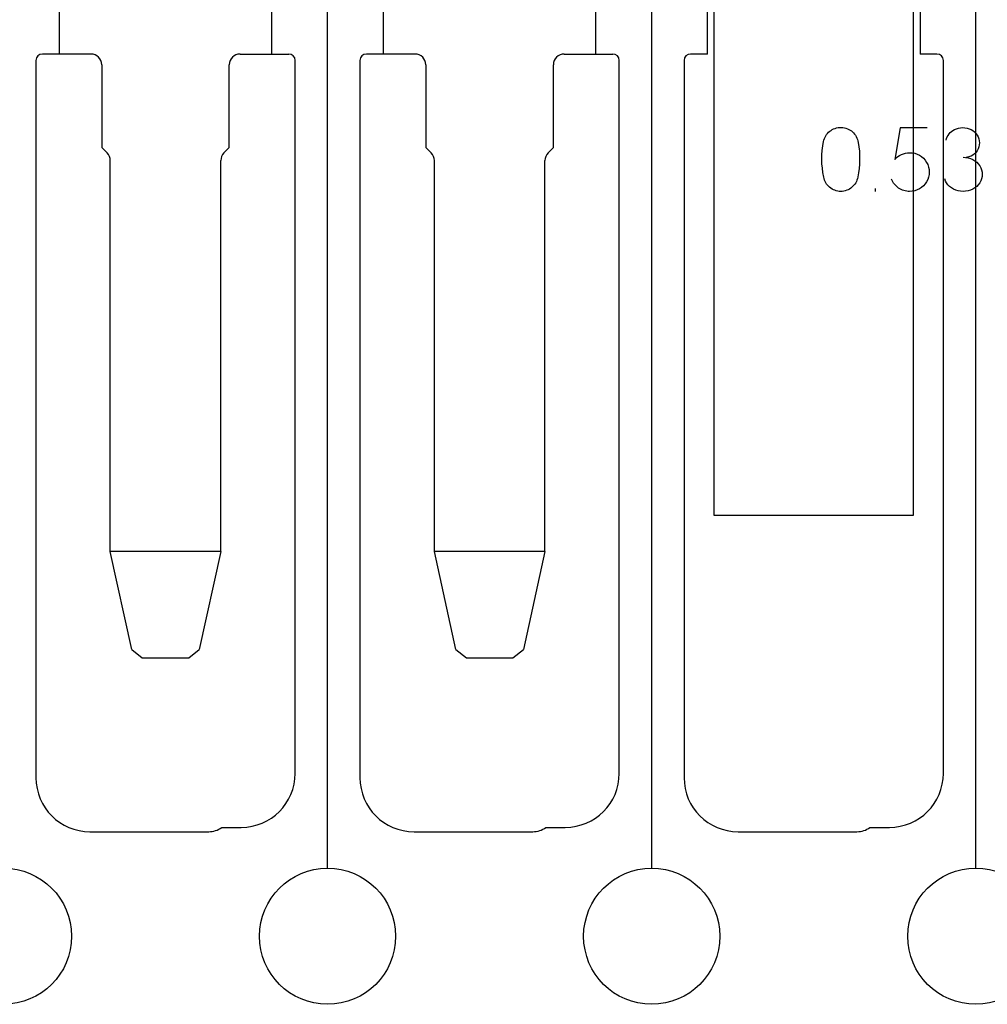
# Model space of a CAD drawing. Header units: inches. Extents: x 1880 to 2363, y -453 to -54.
# Tile 606 of 656: x 1912.861 to 1913.309, y -67.893 to -67.437. Entities that reach past the tile are written whole.
import ezdxf

# ---------------------------------------------------------------- set-up
doc = ezdxf.new("R2010")
doc.units = ezdxf.units.IN
doc.header["$LTSCALE"] = 0.5
doc.header["$MEASUREMENT"] = 0
doc.layers.add('APP-M-S', color=30, linetype='Continuous')
doc.layers.add('PUN-M-S2', color=1, linetype='Continuous')

msp = doc.modelspace()

# ---------------------------------------------------------------- linework, layer by layer
at = {"color": 7, "linetype": 'Continuous'}
for p, q in [((1913.23346, -67.49116), (1913.23381, -67.49054)), ((1913.23381, -67.49054), (1913.23421, -67.48996)), ((1913.23421, -67.48996), (1913.23466, -67.48942)), ((1913.23466, -67.48942), (1913.23515, -67.48893)), ((1913.23515, -67.48893), (1913.23568, -67.48847)), ((1913.23568, -67.48847), (1913.23624, -67.48806)), ((1913.23624, -67.48806), (1913.23684, -67.4877)), ((1913.23684, -67.4877), (1913.23747, -67.48738)), ((1913.23747, -67.48738), (1913.23814, -67.48712)), ((1913.23814, -67.48712), (1913.23883, -67.48691)), ((1913.23883, -67.48691), (1913.23954, -67.48677)), ((1913.23954, -67.48677), (1913.24026, -67.4867)), ((1913.24026, -67.4867), (1913.241, -67.48668)), ((1913.241, -67.48668), (1913.24174, -67.48674)), ((1913.24174, -67.48674), (1913.24245, -67.48685)), ((1913.24245, -67.48685), (1913.24315, -67.48702)), ((1913.24315, -67.48702), (1913.24382, -67.48726)), ((1913.24382, -67.48726), (1913.24446, -67.48756)), ((1913.24446, -67.48756), (1913.24507, -67.4879)), ((1913.24507, -67.4879), (1913.24565, -67.4883)), ((1913.24565, -67.4883), (1913.24618, -67.48874)), ((1913.24618, -67.48874), (1913.24668, -67.48922)), ((1913.24668, -67.48922), (1913.24713, -67.48975)), ((1913.24713, -67.48975), (1913.24755, -67.49032)), ((1913.24755, -67.49032), (1913.24792, -67.49093)), ((1913.26827, -67.48689), (1913.26574, -67.50148)), ((1913.28078, -67.48689), (1913.26827, -67.48689)), ((1913.29005, -67.49102), (1913.29042, -67.49033)), ((1913.29042, -67.49033), (1913.29087, -67.48967)), ((1913.29087, -67.48967), (1913.2914, -67.48906)), ((1913.2914, -67.48906), (1913.29198, -67.48853)), ((1913.29198, -67.48853), (1913.29262, -67.48807)), ((1913.29262, -67.48807), (1913.29332, -67.48768)), ((1913.29332, -67.48768), (1913.29426, -67.48726)), ((1913.29426, -67.48726), (1913.29523, -67.48696)), ((1913.29523, -67.48696), (1913.29621, -67.48678)), ((1913.29621, -67.48678), (1913.29722, -67.48672)), ((1913.29722, -67.48672), (1913.29822, -67.48678)), ((1913.29822, -67.48678), (1913.29921, -67.48696)), ((1913.29921, -67.48696), (1913.30017, -67.48726)), ((1913.30017, -67.48726), (1913.30111, -67.48768)), ((1913.30111, -67.48768), (1913.30194, -67.48816)), ((1913.30194, -67.48816), (1913.30268, -67.48874)), ((1913.30268, -67.48874), (1913.30333, -67.48941)), ((1913.30333, -67.48941), (1913.30389, -67.49018)), ((1913.30389, -67.49018), (1913.30434, -67.49102)), ((1913.23241, -67.49526), (1913.23275, -67.49319)), ((1913.23275, -67.49319), (1913.23292, -67.49249)), ((1913.23292, -67.49249), (1913.23316, -67.4918)), ((1913.23316, -67.4918), (1913.23346, -67.49116)), ((1913.24792, -67.49093), (1913.24824, -67.49158)), ((1913.24824, -67.49158), (1913.24851, -67.49225)), ((1913.24851, -67.49225), (1913.24872, -67.49294)), ((1913.24872, -67.49294), (1913.24887, -67.49365)), ((1913.24887, -67.49365), (1913.24916, -67.49565)), ((1913.28955, -67.49253), (1913.28975, -67.49176)), ((1913.28975, -67.49176), (1913.29005, -67.49102)), ((1913.30434, -67.49102), (1913.30467, -67.49191)), ((1913.30467, -67.49191), (1913.30488, -67.49284)), ((1913.30488, -67.49478), (1913.30467, -67.49571)), ((1913.30488, -67.49284), (1913.30496, -67.49381)), ((1913.30496, -67.49381), (1913.30488, -67.49478)), ((1913.23199, -67.50143), (1913.23203, -67.49937)), ((1913.23203, -67.49937), (1913.23217, -67.49731)), ((1913.23217, -67.49731), (1913.23241, -67.49526)), ((1913.24916, -67.49565), (1913.24937, -67.49765)), ((1913.24937, -67.49765), (1913.24948, -67.49964)), ((1913.24948, -67.49964), (1913.24949, -67.50164)), ((1913.26718, -67.50016), (1913.26798, -67.49963)), ((1913.26798, -67.49963), (1913.26885, -67.49918)), ((1913.26885, -67.49918), (1913.26975, -67.49883)), ((1913.26975, -67.49883), (1913.27068, -67.49858)), ((1913.27068, -67.49858), (1913.27163, -67.49842)), ((1913.27163, -67.49842), (1913.27262, -67.49837)), ((1913.27262, -67.49837), (1913.27382, -67.49843)), ((1913.27382, -67.49843), (1913.27498, -67.49864)), ((1913.27498, -67.49864), (1913.2761, -67.49901)), ((1913.2761, -67.49901), (1913.27717, -67.49954)), ((1913.27717, -67.49954), (1913.27818, -67.50019)), ((1913.30194, -67.49946), (1913.30111, -67.49994)), ((1913.30268, -67.49888), (1913.30194, -67.49946)), ((1913.30333, -67.49821), (1913.30268, -67.49888)), ((1913.30389, -67.49744), (1913.30333, -67.49821)), ((1913.30434, -67.4966), (1913.30389, -67.49744)), ((1913.30467, -67.49571), (1913.30434, -67.4966)), ((1913.23206, -67.50348), (1913.23199, -67.50143)), ((1913.23223, -67.50554), (1913.23206, -67.50348)), ((1913.24942, -67.50363), (1913.24924, -67.50562)), ((1913.24949, -67.50164), (1913.24942, -67.50363)), ((1913.26574, -67.50148), (1913.26643, -67.50078)), ((1913.26643, -67.50078), (1913.26718, -67.50016)), ((1913.27818, -67.50019), (1913.27906, -67.50096)), ((1913.27906, -67.50096), (1913.27983, -67.50184)), ((1913.27983, -67.50184), (1913.28049, -67.50285)), ((1913.28049, -67.50285), (1913.28102, -67.5039)), ((1913.28102, -67.5039), (1913.2814, -67.505)), ((1913.29738, -67.50044), (1913.29855, -67.50051)), ((1913.29855, -67.50051), (1913.29967, -67.50071)), ((1913.2994, -67.50043), (1913.29879, -67.50053)), ((1913.29997, -67.50032), (1913.2994, -67.50043)), ((1913.29967, -67.50071), (1913.30076, -67.50105)), ((1913.30054, -67.50017), (1913.29997, -67.50032)), ((1913.30111, -67.49994), (1913.30054, -67.50017)), ((1913.30076, -67.50105), (1913.30181, -67.50152)), ((1913.30181, -67.50152), (1913.30279, -67.50211)), ((1913.30279, -67.50211), (1913.30366, -67.50279)), ((1913.30366, -67.50279), (1913.30441, -67.50356)), ((1913.30441, -67.50356), (1913.30505, -67.50442)), ((1913.2325, -67.50759), (1913.23223, -67.50554)), ((1913.23288, -67.50964), (1913.2325, -67.50759)), ((1913.24898, -67.50761), (1913.24863, -67.5096)), ((1913.24924, -67.50562), (1913.24898, -67.50761)), ((1913.2814, -67.505), (1913.28162, -67.50613)), ((1913.28162, -67.50848), (1913.2814, -67.50962)), ((1913.28162, -67.50613), (1913.28169, -67.50731)), ((1913.28169, -67.50731), (1913.28162, -67.50848)), ((1913.30505, -67.50442), (1913.30557, -67.50538)), ((1913.30557, -67.50538), (1913.30595, -67.50636)), ((1913.30595, -67.50636), (1913.30617, -67.50735)), ((1913.30617, -67.50735), (1913.30625, -67.50836)), ((1913.30625, -67.50836), (1913.30617, -67.50938)), ((1913.23303, -67.51035), (1913.23288, -67.50964)), ((1913.23324, -67.51103), (1913.23303, -67.51035)), ((1913.23351, -67.51168), (1913.23324, -67.51103)), ((1913.23383, -67.51229), (1913.23351, -67.51168)), ((1913.23421, -67.51288), (1913.23383, -67.51229)), ((1913.23463, -67.51342), (1913.23421, -67.51288)), ((1913.23509, -67.51392), (1913.23463, -67.51342)), ((1913.24687, -67.51342), (1913.24641, -67.51392)), ((1913.24729, -67.51288), (1913.24687, -67.51342)), ((1913.24767, -67.51229), (1913.24729, -67.51288)), ((1913.24799, -67.51168), (1913.24767, -67.51229)), ((1913.24826, -67.51103), (1913.24799, -67.51168)), ((1913.24847, -67.51035), (1913.24826, -67.51103)), ((1913.24862, -67.50964), (1913.24847, -67.51035)), ((1913.26449, -67.51126), (1913.26421, -67.51064)), ((1913.26482, -67.51186), (1913.26449, -67.51126)), ((1913.26519, -67.51243), (1913.26482, -67.51186)), ((1913.26559, -67.51296), (1913.26519, -67.51243)), ((1913.26604, -67.51346), (1913.26559, -67.51296)), ((1913.27983, -67.5128), (1913.27906, -67.51368)), ((1913.28049, -67.5118), (1913.27983, -67.5128)), ((1913.28102, -67.51072), (1913.28049, -67.5118)), ((1913.2814, -67.50962), (1913.28102, -67.51072)), ((1913.28923, -67.51147), (1913.28885, -67.51051)), ((1913.28972, -67.51234), (1913.28923, -67.51147)), ((1913.29035, -67.5132), (1913.28972, -67.51234)), ((1913.2911, -67.51397), (1913.29035, -67.5132)), ((1913.30441, -67.5132), (1913.30366, -67.51397)), ((1913.30505, -67.51234), (1913.30441, -67.5132)), ((1913.30557, -67.51137), (1913.30505, -67.51234)), ((1913.30595, -67.51039), (1913.30557, -67.51137)), ((1913.30617, -67.50938), (1913.30595, -67.51039)), ((1913.23559, -67.51439), (1913.23509, -67.51392)), ((1913.23614, -67.51481), (1913.23559, -67.51439)), ((1913.23671, -67.51518), (1913.23614, -67.51481)), ((1913.23732, -67.5155), (1913.23671, -67.51518)), ((1913.23797, -67.51578), (1913.23732, -67.5155)), ((1913.23864, -67.51599), (1913.23797, -67.51578)), ((1913.23933, -67.51615), (1913.23864, -67.51599)), ((1913.24003, -67.51625), (1913.23933, -67.51615)), ((1913.24075, -67.51628), (1913.24003, -67.51625)), ((1913.24147, -67.51625), (1913.24075, -67.51628)), ((1913.24217, -67.51615), (1913.24147, -67.51625)), ((1913.24285, -67.51599), (1913.24217, -67.51615)), ((1913.24352, -67.51578), (1913.24285, -67.51599)), ((1913.24417, -67.5155), (1913.24352, -67.51578)), ((1913.24479, -67.51518), (1913.24417, -67.5155)), ((1913.24536, -67.51481), (1913.24479, -67.51518)), ((1913.24591, -67.51439), (1913.24536, -67.51481)), ((1913.24641, -67.51392), (1913.24591, -67.51439)), ((1913.2569, -67.51628), (1913.2569, -67.51499)), ((1913.2665, -67.51392), (1913.26604, -67.51346)), ((1913.26701, -67.51435), (1913.2665, -67.51392)), ((1913.26754, -67.51474), (1913.26701, -67.51435)), ((1913.2681, -67.51509), (1913.26754, -67.51474)), ((1913.26869, -67.51539), (1913.2681, -67.51509)), ((1913.2693, -67.51566), (1913.26869, -67.51539)), ((1913.26994, -67.51588), (1913.2693, -67.51566)), ((1913.2706, -67.51605), (1913.26994, -67.51588)), ((1913.27127, -67.51617), (1913.2706, -67.51605)), ((1913.27194, -67.51625), (1913.27127, -67.51617)), ((1913.27262, -67.51628), (1913.27194, -67.51625)), ((1913.27382, -67.5162), (1913.27262, -67.51628)), ((1913.27498, -67.51598), (1913.27382, -67.5162)), ((1913.2761, -67.51561), (1913.27498, -67.51598)), ((1913.27717, -67.51509), (1913.2761, -67.51561)), ((1913.27818, -67.51445), (1913.27717, -67.51509)), ((1913.27906, -67.51368), (1913.27818, -67.51445)), ((1913.29197, -67.51465), (1913.2911, -67.51397)), ((1913.29295, -67.51524), (1913.29197, -67.51465)), ((1913.29399, -67.51569), (1913.29295, -67.51524)), ((1913.29508, -67.51602), (1913.29399, -67.51569)), ((1913.2962, -67.51621), (1913.29508, -67.51602)), ((1913.29738, -67.51628), (1913.2962, -67.51621)), ((1913.29856, -67.51621), (1913.29738, -67.51628)), ((1913.29969, -67.51602), (1913.29856, -67.51621)), ((1913.30078, -67.51569), (1913.29969, -67.51602)), ((1913.30181, -67.51524), (1913.30078, -67.51569)), ((1913.30279, -67.51465), (1913.30181, -67.51524)), ((1913.30366, -67.51397), (1913.30279, -67.51465))]:
    msp.add_line(p, q, dxfattribs=at)
at = {"layer": 'APP-M-S', "linetype": 'Continuous', "lineweight": 25}
for p, q in [((1913.00324, -67.82957), (1913.00324, -66.90257)), ((1913.15324, -67.82957), (1913.15324, -66.90257)), ((1913.30324, -67.82957), (1913.30324, -66.90257)), ((1912.87902, -67.41331), (1912.87902, -67.45268)), ((1912.97745, -67.45268), (1912.97745, -67.41331)), ((1913.02902, -67.41331), (1913.02902, -67.45268)), ((1913.12745, -67.45268), (1913.12745, -67.41331)), ((1913.17902, -67.45268), (1913.17902, -67.41331)), ((1913.27745, -67.41331), (1913.27745, -67.45268)), ((1912.89371, -67.45268), (1912.87124, -67.45268)), ((1912.96276, -67.45268), (1912.98524, -67.45268)), ((1913.04371, -67.45268), (1913.02124, -67.45268)), ((1913.11276, -67.45268), (1913.13524, -67.45268)), ((1913.17902, -67.45268), (1913.17124, -67.45268)), ((1913.28524, -67.45268), (1913.27745, -67.45268)), ((1912.86824, -67.45568), (1912.86824, -67.78768)), ((1912.89871, -67.45768), (1912.89871, -67.49599)), ((1912.95776, -67.49599), (1912.95776, -67.45768)), ((1912.98824, -67.78568), (1912.98824, -67.45568)), ((1913.01824, -67.45568), (1913.01824, -67.78768)), ((1913.04871, -67.45768), (1913.04871, -67.49599)), ((1913.10776, -67.49599), (1913.10776, -67.45768)), ((1913.13824, -67.78568), (1913.13824, -67.45568)), ((1913.16824, -67.45568), (1913.16824, -67.78768)), ((1913.28824, -67.78568), (1913.28824, -67.45568)), ((1912.90118, -67.49846), (1912.89871, -67.49599)), ((1912.95776, -67.49599), (1912.95529, -67.49846)), ((1913.05118, -67.49846), (1913.04871, -67.49599)), ((1913.10776, -67.49599), (1913.10529, -67.49846)), ((1912.90265, -67.68299), (1912.90265, -67.50199)), ((1912.95383, -67.68299), (1912.95383, -67.50199)), ((1913.05265, -67.68299), (1913.05265, -67.50199)), ((1913.10383, -67.68299), (1913.10383, -67.50199)), ((1912.95383, -67.68299), (1912.90265, -67.68299)), ((1912.91261, -67.72828), (1912.90265, -67.68299)), ((1912.95383, -67.68299), (1912.94386, -67.72828)), ((1913.10383, -67.68299), (1913.05265, -67.68299)), ((1913.06261, -67.72828), (1913.05265, -67.68299)), ((1913.10383, -67.68299), (1913.09386, -67.72828)), ((1912.91261, -67.72828), (1912.91749, -67.73221)), ((1912.91749, -67.73221), (1912.93898, -67.73221)), ((1912.93898, -67.73221), (1912.94386, -67.72828)), ((1913.06261, -67.72828), (1913.06749, -67.73221)), ((1913.06749, -67.73221), (1913.08898, -67.73221)), ((1913.08898, -67.73221), (1913.09386, -67.72828)), ((1912.89324, -67.81268), (1912.94824, -67.81268)), ((1912.95424, -67.81068), (1912.96324, -67.81068)), ((1913.04324, -67.81268), (1913.09824, -67.81268)), ((1913.10424, -67.81068), (1913.11324, -67.81068)), ((1913.19324, -67.81268), (1913.24824, -67.81268)), ((1913.25424, -67.81068), (1913.26324, -67.81068))]:
    msp.add_line(p, q, dxfattribs=at)
for centre in [(1912.85324, -67.86107), (1913.00324, -67.86107), (1913.15324, -67.86107), (1913.30324, -67.86107)]:
    msp.add_circle(centre, 0.0315, dxfattribs=at)
for centre, radius, start, end in [((1912.87124, -67.45568), 0.003, 90, 180), ((1912.89371, -67.45768), 0.005, 0, 90), ((1912.96276, -67.45768), 0.005, 90, 180), ((1912.98524, -67.45568), 0.003, 0, 90), ((1913.02124, -67.45568), 0.003, 90, 180), ((1913.04371, -67.45768), 0.005, 0, 90), ((1913.11276, -67.45768), 0.005, 90, 180), ((1913.13524, -67.45568), 0.003, 0, 90), ((1913.17124, -67.45568), 0.003, 90, 180), ((1913.28524, -67.45568), 0.003, 0, 90), ((1912.89765, -67.50199), 0.005, 0, 45), ((1912.95883, -67.50199), 0.005, 135, 180), ((1913.04765, -67.50199), 0.005, 0, 45), ((1913.10883, -67.50199), 0.005, 135, 180), ((1912.96324, -67.78568), 0.025, 270, 0), ((1913.11324, -67.78568), 0.025, 270, 0), ((1913.26324, -67.78568), 0.025, 270, 0), ((1912.89324, -67.78768), 0.025, 180, 270), ((1913.04324, -67.78768), 0.025, 180, 270), ((1913.19324, -67.78768), 0.025, 180, 270), ((1912.94824, -67.80268), 0.01, 270, 306.8699), ((1913.09824, -67.80268), 0.01, 270, 306.8699), ((1913.24824, -67.80268), 0.01, 270, 306.8699)]:
    msp.add_arc(centre, radius, start, end, dxfattribs=at)
at = {"layer": 'PUN-M-S2', "linetype": 'Continuous', "lineweight": 25}
for p, q in [((1913.18202, -67.36607), (1913.18202, -67.66607)), ((1913.27445, -67.66607), (1913.27445, -67.36607)), ((1913.18202, -67.66607), (1913.27445, -67.66607))]:
    msp.add_line(p, q, dxfattribs=at)

doc.saveas('drawing.dxf')
